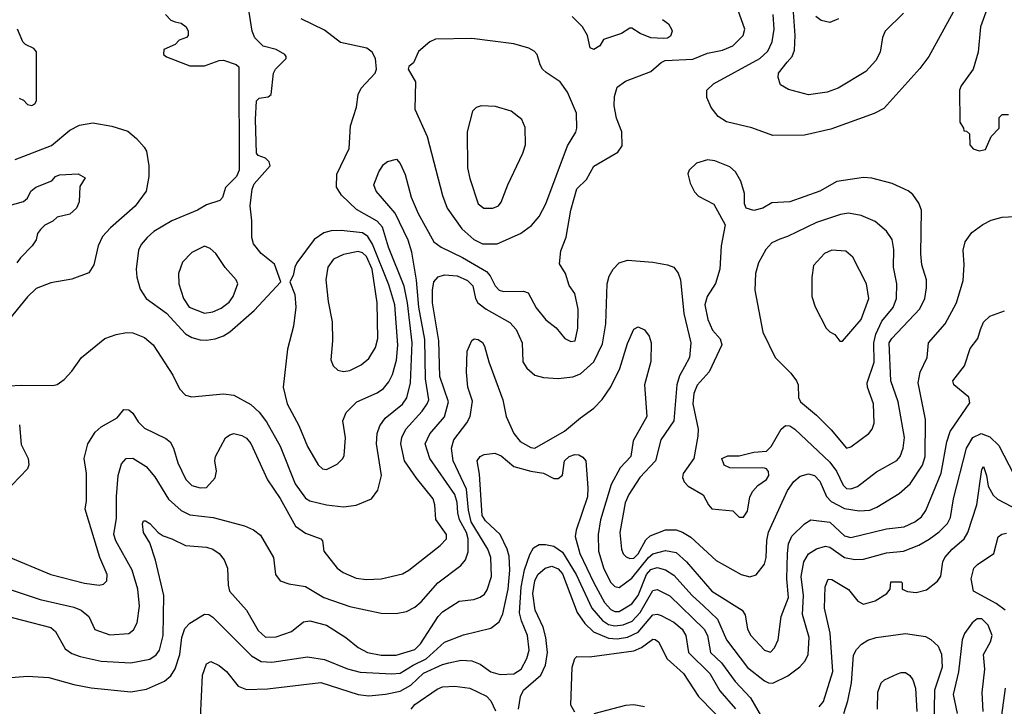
# Model space of a CAD drawing. Extents: x 997026 to 1115308, y 536381 to 619039.
# Tile 391 of 484: x 1060757 to 1065434, y 595869 to 599130. Entities that reach past the tile are written whole.
import ezdxf

# ---------------------------------------------------------------- set-up
doc = ezdxf.new("R2010")
doc.units = 0

msp = doc.modelspace()

# ---------------------------------------------------------------- linework, layer by layer
at = {"layer": '0CON20XD'}
for points in [[(1061135, 596444), (1061155, 596448.8), (1061171.2, 596465), (1061172.5, 596495), (1061138.5, 596575), (1061068.6, 596805), (1061074.2, 596845), (1061073.8, 596975), (1061064, 597045), (1061081.4, 597115), (1061115, 597170.8), (1061144.5, 597195.5), (1061220.5, 597239.5), (1061251.2, 597278.8), (1061275, 597276.7), (1061295, 597261.2), (1061320.2, 597220.2), (1061349.5, 597189.5), (1061451.3, 597141.3), (1061472, 597125), (1061488.6, 597095), (1061508.5, 597025), (1061546, 596946), (1061575, 596917.1), (1061615, 596905.8), (1061645, 596908), (1061686.4, 596953.6), (1061692.9, 596985), (1061684.2, 597035), (1061688, 597055), (1061735, 597143.3), (1061755, 597158.8), (1061775, 597163.8), (1061812.5, 597155), (1061835, 597142.9), (1061855, 597117.5), (1061934.5, 596945), (1061995, 596855.7), (1062067.8, 596725), (1062115, 596691.9), (1062187.5, 596665), (1062196.2, 596655), (1062201.2, 596605), (1062265.7, 596525), (1062293.7, 596503.7), (1062355, 596477.8), (1062405, 596471.8), (1062475, 596473.8), (1062575, 596498.5), (1062605, 596515.6), (1062755, 596631.9), (1062784.4, 596665), (1062784.4, 596685), (1062734.2, 596755.8), (1062729.1, 596825), (1062720.9, 596855), (1062642.5, 596952.5), (1062585.9, 597035), (1062567.6, 597115), (1062572.9, 597145), (1062590.9, 597185), (1062668.7, 597271.3), (1062693.4, 597305), (1062700.3, 597325), (1062684.5, 597424.5), (1062681.2, 597611.2), (1062654, 597765), (1062642.3, 597892.3), (1062620.7, 598025), (1062601.9, 598081.9), (1062541.4, 598211.4), (1062450.8, 598315), (1062440, 598345), (1062463, 598407), (1062485, 598441.2), (1062505, 598456.2), (1062547.7, 598467.7), (1062565, 598446.7), (1062587.8, 598395), (1062617.6, 598287.6), (1062649.3, 598209.3), (1062724.7, 598074.7), (1062758.6, 598048.6), (1062859.9, 597999.9), (1062974, 597934), (1062992.8, 597912.8), (1063016, 597865), (1063035, 597844.6), (1063055, 597838.5), (1063150.5, 597840.5), (1063172.5, 597832.5), (1063210.9, 597760.9), (1063256.7, 597705), (1063305, 597666.7), (1063347.5, 597615), (1063375, 597602), (1063395.7, 597605), (1063408.5, 597665), (1063410.9, 597755), (1063395, 597830), (1063367.3, 597867.3), (1063350, 597925), (1063320.7, 597970.7), (1063328, 598032), (1063353.8, 598096.2), (1063374.8, 598225.2), (1063404.3, 598325.7), (1063449.1, 598370.9), (1063485, 598434.2), (1063599.1, 598500.9), (1063618.8, 598531.2), (1063617.7, 598597.7), (1063591.7, 598661.7), (1063581.2, 598721.2), (1063582, 598765), (1063595, 598808.8), (1063635, 598838), (1063755, 598884), (1063805, 598926.7), (1063824.1, 598935.9), (1063955, 598942.5), (1064025, 598970.8), (1064095, 598985.6), (1064145, 599005.6), (1064194.4, 599055), (1064201.5, 599085), (1064160.3, 599200.3)], [(1061450, 599155), (1061475, 599127.5), (1061495, 599120), (1061523.6, 599113.6), (1061547.5, 599095), (1061557.5, 599075), (1061557.5, 599055), (1061550, 599045), (1061515, 599032.5), (1061495, 599012.5), (1061441.7, 598988.3), (1061440, 598965), (1061453.9, 598953.9), (1061565, 598910), (1061635, 598910), (1061705, 598936.2), (1061725, 598936.7), (1061785, 598917.5), (1061797.5, 598905), (1061800, 598415), (1061787.5, 598385), (1061735, 598332.5), (1061720, 598285), (1061708.3, 598271.7), (1061645, 598250.6), (1061602, 598225), (1061479.2, 598175), (1061395, 598124.4), (1061363.1, 598095), (1061335, 598062), (1061321.9, 598035), (1061310.5, 597945), (1061313.2, 597906.8), (1061329.3, 597849.3), (1061357.5, 597805), (1061455, 597735.5), (1061545, 597637.3), (1061575, 597620), (1061615, 597610), (1061645, 597607.5)], [(1061645, 597607.5), (1061685, 597614.6), (1061725, 597627.7), (1061755, 597647.5), (1061870.6, 597749.4), (1061997.5, 597885), (1061967.9, 597967.9), (1061905, 598019.2), (1061868, 598065), (1061860, 598095), (1061860, 598175), (1061852, 598245), (1061861.2, 598325), (1061870.5, 598349.5), (1061946.7, 598435), (1061942.5, 598455), (1061925, 598472.5), (1061890, 598485), (1061882.5, 598495), (1061876.7, 598655), (1061882.5, 598745), (1061895, 598757.5), (1061937, 598763), (1061952.5, 598775), (1061962.5, 598875), (1061972.5, 598895), (1062022.5, 598945), (1062023.3, 598955), (1062017.5, 598965), (1061975, 598988.8), (1061913.9, 599003.9), (1061873.9, 599043.9), (1061861.2, 599075), (1061848, 599165)], [(1065190.8, 599165), (1065075.5, 598955), (1065032.4, 598897.6), (1064862.2, 598707.8), (1064816.1, 598683.9), (1064609.7, 598610.3), (1064485, 598581.5), (1064335, 598579.2), (1064235, 598616.2), (1064114, 598644), (1064075, 598670), (1064042.6, 598712.6), (1064020.6, 598760.6), (1064020.9, 598795), (1064053.5, 598825), (1064272.5, 598945), (1064310.5, 598979.5), (1064331.2, 599025), (1064341.4, 599085), (1064335.8, 599155)], [(1064955, 599160.6), (1064868.6, 599075), (1064855.7, 599045), (1064844.4, 598975.6), (1064824.3, 598935.7), (1064776.3, 598883.7), (1064645, 598804.4), (1064592.5, 598785), (1064505, 598773.1), (1064408.7, 598798.7), (1064370.6, 598820.6), (1064359.4, 598855), (1064362.5, 598875), (1064402.7, 598927.3), (1064426.2, 598955), (1064437.2, 598985), (1064440.8, 599055), (1064433.6, 599165)], [(1065346, 599165), (1065320.6, 599095), (1065310, 598975), (1065286, 598895), (1065228.8, 598815), (1065222, 598795), (1065222.5, 598642.5), (1065240, 598615), (1065241.7, 598601.7), (1065255, 598600), (1065268.3, 598588.3), (1065270, 598535), (1065287, 598517), (1065315, 598506.2)], [(1062295, 596816.2), (1062355, 596823.6), (1062428.8, 596855), (1062458.1, 596895), (1062475.5, 596965), (1062452.4, 597115), (1062455.3, 597165), (1062468.5, 597201.5), (1062492.6, 597237.4), (1062576, 597304), (1062596.9, 597333.1), (1062614.1, 597405.9), (1062621.1, 597595), (1062598.7, 597785), (1062583.6, 597863.6), (1062509, 598049), (1062481.4, 598145), (1062455, 598173.2), (1062357.6, 598227.6), (1062286.5, 598296.5), (1062262.5, 598335), (1062264.1, 598395.9), (1062322.3, 598517.7), (1062327.9, 598625), (1062357.1, 598715), (1062365.6, 598775), (1062380, 598805), (1062445.7, 598875), (1062452.9, 598895), (1062448, 598945), (1062431.2, 598975), (1062406.7, 598995), (1062281.7, 599021.7), (1062205, 599079.3), (1062093.9, 599133.9)], [(1063810.7, 599130.7), (1063839.5, 599109.5), (1063853.8, 599085), (1063856.2, 599075), (1063848.3, 599051.7), (1063835, 599042.5), (1063815, 599040), (1063755, 599043.3), (1063704.1, 599064.1), (1063665, 599090), (1063655, 599090), (1063615.9, 599064.1), (1063530, 599035), (1063512.5, 599005), (1063485, 598988.8), (1063466.4, 598996.4), (1063453.8, 599055), (1063431.2, 599095), (1063381.2, 599145)], [(1064646.6, 599133.4), (1064605, 599116.2), (1064565, 599126.5), (1064538.6, 599145)], [(1060815, 598722.5), (1060829.3, 598730.7), (1060837.5, 598745), (1060837, 598977), (1060825, 598992.5), (1060785, 599012.5), (1060772.5, 599025), (1060747.5, 599085)], [(1063025, 598064.7), (1063135.7, 598115), (1063188.1, 598151.9), (1063225.3, 598194.7), (1063257.3, 598255), (1063359.4, 598530.6), (1063398.5, 598595), (1063403.8, 598615), (1063402.7, 598685), (1063359.1, 598785), (1063325.3, 598835.3), (1063258.1, 598878.1), (1063241.4, 598895), (1063229.4, 598915), (1063215, 598963.8), (1063200.9, 598980.9), (1063175, 598994.5), (1063105, 599015.4), (1062905, 599040), (1062732.1, 599037.9), (1062705.5, 599024.5), (1062651.7, 598978.3), (1062627.5, 598925), (1062605, 598907.5), (1062602.5, 598895), (1062637.5, 598835), (1062634.6, 598704.6), (1062692.7, 598575), (1062765.4, 598295), (1062787.7, 598235), (1062857.2, 598137.2), (1062915, 598085.3), (1062955.8, 598065.8), (1063025, 598064.7)], [(1060755, 598757.5), (1060775, 598747.5), (1060795, 598727.5), (1060815, 598722.5)], [(1063005, 598234.4), (1063031.2, 598245), (1063045, 598263.3), (1063075.8, 598345), (1063147.5, 598495), (1063160, 598535), (1063157.7, 598617.7), (1063143.3, 598655), (1063092.5, 598695), (1063017.7, 598717.7), (1062949.3, 598720.7), (1062925, 598713.3), (1062908.8, 598695), (1062882.6, 598597.4), (1062884.5, 598425.5), (1062895.4, 598375.4), (1062935.8, 598255), (1062962.5, 598235), (1063005, 598234.4)], [(1060735, 598465.4), (1060908, 598532), (1060995, 598604.5), (1061041.1, 598628.9), (1061105, 598640.5), (1061195.6, 598624.4), (1061270.3, 598600.3), (1061312.5, 598565), (1061349.2, 598525), (1061359.4, 598505), (1061370.5, 598435), (1061371.2, 598385), (1061357.3, 598315), (1061305, 598244.5), (1061188.5, 598141.5), (1061150.5, 598099.5), (1061129.7, 598055), (1061109.5, 597965), (1061085, 597927.1), (1061005, 597897.7), (1060905, 597880.7), (1060835, 597853.5), (1060795, 597813.3), (1060690.4, 597685)], [(1065315, 598506.2), (1065345, 598513.3), (1065372.5, 598575), (1065410, 598615), (1065410, 598665), (1065425, 598680), (1065455, 598680)], [(1064195, 596767.5), (1064213.9, 596796.1), (1064225.9, 596864.1), (1064239.2, 596890.8), (1064262.9, 596917.1), (1064305, 596946.7), (1064315.6, 596965), (1064313.9, 596983.9), (1064305, 596997.5), (1064295, 597000), (1064130.7, 597000.7), (1064104.1, 597014.1), (1064092.5, 597045), (1064121.7, 597058.3), (1064175, 597058.8), (1064245, 597076.2), (1064305, 597080), (1064327, 597103), (1064374.4, 597185), (1064395, 597202.9), (1064415, 597200.6), (1064438.6, 597185), (1064605, 597027.8), (1064636.9, 596985), (1064669.3, 596919.3), (1064685, 596903.8), (1064705, 596901.5), (1064736.4, 596913.6), (1064827.3, 596982.7), (1064923.4, 597036.6), (1064939.5, 597055), (1064954.6, 597095), (1064959.7, 597145), (1064930.9, 597315), (1064895.3, 597415.3), (1064888.2, 597595), (1064900.4, 597615), (1065033.6, 597756.4), (1065056.2, 597805), (1065065.5, 597855.5), (1065065.5, 597895), (1065042.5, 597965), (1065038.2, 598018.2), (1065041.1, 598225), (1065028.9, 598258.9), (1064999.4, 598299.4), (1064977.1, 598317.1), (1064902.4, 598352.4), (1064805, 598377.8), (1064765, 598379.5), (1064638.6, 598361.4), (1064558, 598315), (1064415, 598264.5), (1064330.7, 598259.3), (1064286.7, 598235), (1064245, 598223.3), (1064208.8, 598235), (1064200, 598255), (1064200, 598305), (1064183.2, 598363.2), (1064156.8, 598406.8), (1064130.9, 598430.9), (1064059.3, 598459.3), (1064025, 598464.2), (1063972.5, 598447.5), (1063937.5, 598415), (1063931.7, 598398.3), (1063942.7, 598352.7), (1063962.7, 598312.7), (1063981.9, 598291.9), (1064055, 598254), (1064108.8, 598155), (1064090, 598055), (1064082.3, 597945), (1064062.4, 597877.6), (1064022.8, 597815), (1064012.3, 597775), (1064025.7, 597705.7), (1064048.9, 597655), (1064084.5, 597614.5), (1064092, 597585), (1064032.4, 597457.6), (1063975, 597394.2), (1063959.6, 597355), (1063955.4, 597305), (1063980.8, 597185), (1063978, 597152), (1063960, 597045), (1063908.8, 596975), (1063906.2, 596955), (1063914.3, 596934.3), (1063933.3, 596915), (1064003.9, 596873.9), (1064028.8, 596825), (1064045, 596806.7), (1064145, 596797.5), (1064175, 596767.5), (1064195, 596767.5)], [(1060696.1, 598243.9), (1060775, 598266.7), (1060795, 598282.5), (1060810, 598315), (1060833.3, 598335), (1060910, 598365), (1060927.5, 598385), (1060946.4, 598393.6), (1061035, 598397.5), (1061068.3, 598378.3), (1061043, 598337), (1061040, 598265), (1061026.7, 598235), (1060995, 598206.7), (1060935, 598192.5), (1060915, 598172.5), (1060876.4, 598153.6), (1060856.1, 598133.9), (1060842.5, 598115), (1060835.9, 598084.1), (1060816.7, 598055), (1060760.5, 597999.5), (1060743.8, 597975)], [(1060648.6, 596445), (1060855, 596376.3), (1061015, 596339.7), (1061050, 596325), (1061086, 596295), (1061114.5, 596234.5), (1061185, 596208.5), (1061275, 596214.5), (1061297.3, 596232.7), (1061314.6, 596265), (1061325.8, 596345), (1061318.6, 596425), (1061291.6, 596515), (1061214.7, 596655), (1061205.2, 596685), (1061217.6, 596762.4), (1061217.3, 596865), (1061225.2, 596964.8), (1061240.2, 597019.8), (1061262.9, 597045), (1061295, 597046.9), (1061358.1, 597008.1), (1061399, 596959), (1061463.4, 596853.4), (1061525, 596798.2), (1061565, 596778.8), (1061675.7, 596765.7), (1061825, 596726.2), (1061867.4, 596707.4), (1061901.2, 596681.2), (1061962.5, 596575), (1061973.1, 596495), (1061994.6, 596464.6), (1062035, 596450), (1062115, 596438.2), (1062201.9, 596385), (1062325, 596342.4), (1062475, 596311.8), (1062545, 596310), (1062595, 596319.5), (1062635, 596339.5), (1062665, 596365.5), (1062742.9, 596455), (1062852.3, 596537.7), (1062874.8, 596565.2), (1062888.2, 596601.8), (1062887.6, 596665), (1062879, 596695), (1062847.2, 596755), (1062838.4, 596788.4), (1062835, 596836.2), (1062824.8, 596875), (1062705.3, 597045), (1062684.1, 597115), (1062705, 597163.6), (1062775, 597243.6), (1062794.1, 597315), (1062752.6, 597435), (1062748.4, 597605), (1062718.4, 597785), (1062717.7, 597845), (1062725, 597884.4), (1062745, 597908.6), (1062775, 597917.7), (1062835, 597913.9), (1062885, 597891.6), (1062909.3, 597865), (1062922.3, 597805), (1062934.3, 597784.3), (1062972.5, 597755), (1063085, 597692.1), (1063115, 597658.1), (1063144.2, 597595), (1063146.7, 597505), (1063165.7, 597475), (1063205, 597442.2), (1063245, 597430.5), (1063315, 597425.4), (1063385, 597434.1), (1063421.5, 597448.5), (1063485.3, 597505), (1063525, 597590.8), (1063541.9, 597685), (1063547.5, 597875), (1063558.1, 597911.9), (1063576.9, 597945), (1063605, 597974.3), (1063645, 597986.9), (1063765, 597978.5), (1063835, 597965.5), (1063863.9, 597953.9), (1063885, 597926), (1063896.2, 597895), (1063912.4, 597735), (1063945.3, 597595), (1063938.7, 597525), (1063915, 597481.8), (1063892.2, 597437.8), (1063878.7, 597395), (1063864.8, 597225), (1063803.1, 597135), (1063778.1, 597035), (1063702.6, 596955), (1063650.6, 596875), (1063633.5, 596835), (1063608.6, 596695), (1063615.3, 596615), (1063623.6, 596593.6), (1063638.3, 596578.3), (1063655, 596570.8), (1063675, 596573), (1063695, 596593.1), (1063731.2, 596658.8), (1063751.5, 596678.5), (1063825, 596707.2), (1063875, 596707), (1063906.2, 596696.2), (1063945, 596672.2), (1064065, 596561.2), (1064185, 596495.5), (1064225, 596484.5), (1064255.9, 596494.1), (1064295.3, 596544.7), (1064303.9, 596575), (1064305.8, 596655.8), (1064314.2, 596695.8), (1064405, 596894.4), (1064434, 596936), (1064465, 596961.3), (1064505, 596972.4), (1064532.2, 596965), (1064557.9, 596937.9), (1064590, 596865), (1064611.3, 596841.3), (1064675, 596808.9), (1064745, 596797.1), (1064795, 596801.2), (1064829.4, 596815), (1064935, 596880), (1064987.7, 596925), (1065046.6, 597013.4), (1065059.2, 597055), (1065060.5, 597230.5), (1065025.3, 597405), (1065034.7, 597455), (1065067.3, 597525), (1065074.6, 597595), (1065153.1, 597685), (1065207.5, 597785), (1065239.4, 597890.6), (1065243.8, 597965), (1065239.1, 598035), (1065248.5, 598075), (1065280.5, 598119.5), (1065332.6, 598157.4), (1065372.3, 598177.7), (1065425, 598192.2), (1065515, 598195.8)], [(1064685, 597094.4), (1064705, 597101.1), (1064790.6, 597165), (1064807.3, 597185), (1064816.6, 597213.4), (1064812.9, 597305), (1064784.2, 597385), (1064782.5, 597405), (1064817, 597503), (1064815.4, 597595), (1064823.7, 597636.3), (1064852.1, 597697.9), (1064906.8, 597763.2), (1064922.3, 597805), (1064924.3, 597875), (1064908.4, 597955), (1064908.9, 598038.9), (1064901.9, 598085), (1064874.3, 598125), (1064821.7, 598171.7), (1064755, 598200.4), (1064695, 598210.4), (1064656.2, 598205), (1064542.8, 598167.2), (1064405, 598100), (1064368.1, 598088.1), (1064329.5, 598070.5), (1064301.1, 598038.9), (1064267.5, 597975), (1064251.8, 597925), (1064250, 597845), (1064287.7, 597645), (1064345.7, 597525), (1064420.7, 597450.7), (1064447.3, 597415), (1064454.6, 597395), (1064456.9, 597335), (1064466.2, 597315), (1064541.9, 597251.9), (1064612.5, 597182.5), (1064685, 597094.4)], [(1062215, 596994.3), (1062265, 597019.2), (1062292.5, 597045), (1062299.3, 597060.7), (1062305.6, 597144.4), (1062292.9, 597225), (1062307.5, 597265), (1062358, 597315), (1062455, 597357.5), (1062485, 597378.5), (1062510.1, 597409.9), (1062528, 597445), (1062546.5, 597513.5), (1062553.9, 597583.9), (1062539.3, 597775), (1062510.5, 597870.5), (1062433.6, 598063.6), (1062410.5, 598100.5), (1062385, 598117.6), (1062285, 598128.2), (1062236.4, 598126.4), (1062202.1, 598117.9), (1062156.7, 598085), (1062074.5, 597975.5), (1062064, 597955), (1062056, 597915), (1062040, 597885), (1062064.2, 597825), (1062068.5, 597765), (1062057.8, 597675), (1062028.6, 597565), (1062008.6, 597385), (1062028.5, 597305), (1062082.5, 597202.5), (1062125, 597102), (1062175, 597015.8), (1062195, 596997.1), (1062215, 596994.3)], [(1061635, 597735.3), (1061675, 597742.4), (1061715, 597760), (1061752.4, 597787.6), (1061771.5, 597815), (1061793.8, 597875), (1061785.5, 597895), (1061733.4, 597953.4), (1061688.7, 598018.7), (1061662.7, 598042.7), (1061635, 598053.5), (1061575.3, 598024.7), (1061531.2, 597978.8), (1061511.5, 597925), (1061512.9, 597875), (1061534.7, 597805), (1061562.1, 597765), (1061635, 597735.3)], [(1062295, 597458.5), (1062325, 597463.9), (1062378.7, 597491.3), (1062415, 597520.5), (1062447.2, 597572.8), (1062459.1, 597615), (1062455.8, 597785), (1062431.8, 597945), (1062405, 598004.8), (1062385, 598023.1), (1062365, 598029.2), (1062295, 598014.8), (1062247.7, 597992.3), (1062221.1, 597955), (1062212.1, 597895), (1062221.8, 597791.8), (1062241.4, 597695), (1062242.5, 597605), (1062234.6, 597514.6), (1062246.6, 597486.6), (1062269.2, 597465), (1062295, 597458.5)], [(1064665, 597602.5), (1064755, 597706.2), (1064791.4, 597805), (1064779.2, 597875), (1064715, 598001.2), (1064680.9, 598030.9), (1064615, 598035.6), (1064580.7, 598019.3), (1064528.3, 597961.7), (1064520, 597905), (1064520, 597815), (1064535.8, 597765.8), (1064588.8, 597665), (1064605, 597646.7), (1064630, 597635), (1064653.6, 597603.6), (1064665, 597602.5)], [(1060635, 596312.7), (1060905, 596243.8), (1060927.7, 596225), (1060972.7, 596142.7), (1061005, 596120), (1061045.2, 596105.2), (1061145, 596082.8), (1061285, 596074.7), (1061375, 596093.4), (1061405, 596113.8), (1061421.2, 596135), (1061438.6, 596205), (1061441.3, 596395), (1061403, 596563), (1061376.2, 596645), (1061346, 596695), (1061340, 596735), (1061345, 596750), (1061355, 596750), (1061375, 596736.7), (1061414.3, 596694.3), (1061438.3, 596678.3), (1061480, 596665), (1061545, 596632.9), (1061645, 596624.3), (1061674.5, 596614.5), (1061704, 596595), (1061728.6, 596565), (1061744.3, 596525), (1061747.1, 596445), (1061754.3, 596415), (1061835.3, 596325.3), (1061889.3, 596229.3), (1061925, 596197.9), (1061975, 596198.8), (1062048, 596225), (1062105, 596270), (1062135, 596274.3), (1062215, 596254.6), (1062305.8, 596195), (1062365, 596147.8), (1062408.8, 596125), (1062475, 596111.2), (1062545, 596112.5), (1062635, 596138.9), (1062661.1, 596165), (1062744.7, 596295), (1062765, 596317.1), (1062845, 596367.5), (1062915, 596376.4), (1062945, 596387.3), (1062965, 596401.9), (1062977.7, 596422.3), (1062997.8, 596485), (1062995.8, 596575), (1062981.1, 596615), (1062902.6, 596745), (1062889.9, 596800.1), (1062879.6, 596899.6), (1062815.7, 597035), (1062808.8, 597095), (1062818.9, 597135), (1062881.5, 597215), (1062897.5, 597245), (1062907.6, 597317.6), (1062885.6, 597385), (1062880, 597455), (1062882.5, 597555), (1062905, 597606.7), (1062916.4, 597613.6), (1062935, 597611.2), (1062955, 597596.2), (1062965, 597580), (1062985.8, 597505), (1063051.5, 597325), (1063068.1, 597245), (1063105, 597164.2), (1063135, 597126.9), (1063185, 597098.6), (1063205, 597094.3), (1063344.6, 597175.4), (1063420.9, 597239.1), (1063484, 597285), (1063524.5, 597325.5), (1063564.6, 597385.4), (1063607.5, 597472.5), (1063645, 597591.2), (1063675, 597660), (1063695, 597671.2), (1063725, 597656.2), (1063746.8, 597626.8), (1063757.1, 597595), (1063755.8, 597505.8), (1063724.5, 597395.5), (1063736.5, 597245), (1063670.9, 597129.1), (1063661.1, 597055), (1063609.2, 597000.7), (1063567.5, 596922.5), (1063515.7, 596755), (1063505.8, 596685), (1063506.2, 596606.2), (1063532.6, 596522.6), (1063565, 596457.1), (1063585, 596437.9), (1063605, 596433.8), (1063665, 596477.1), (1063744.7, 596575.3), (1063765, 596592.5), (1063825, 596608.9), (1063875, 596599.4), (1063925.2, 596555.2), (1064045.4, 596415), (1064189.5, 596325), (1064203.9, 596303.9), (1064214.5, 596235), (1064230, 596205), (1064295, 596135.7), (1064323.2, 596126.8), (1064343.1, 596146.9), (1064360.9, 596185), (1064373.9, 596296.1), (1064408.6, 596385), (1064401.7, 596475), (1064404.8, 596595), (1064409.9, 596640.1), (1064425, 596676.9), (1064485, 596735.6), (1064515.5, 596754.5), (1064605, 596742.8), (1064675, 596678.7), (1064705, 596671.4), (1064875, 596711.9), (1064958.7, 596721.3), (1065009.4, 596745), (1065041.7, 596768.3), (1065061.3, 596798.7), (1065135, 596975.7), (1065161.6, 597125), (1065176.6, 597173.4), (1065270.3, 597309.7), (1065266.3, 597336.3), (1065194, 597395), (1065190, 597415), (1065244.6, 597485.4), (1065271.5, 597568.5), (1065308, 597615), (1065321.4, 597658.6), (1065335, 597693.8), (1065365, 597722), (1065435, 597747.1)], [(1060645, 597387.6), (1060765, 597394.1), (1060915, 597392.5), (1060935, 597397.8), (1060968.9, 597421.1), (1061005, 597460), (1061051.5, 597525), (1061162.1, 597615), (1061215, 597635.2), (1061265, 597644.4), (1061295, 597643.1), (1061350.3, 597620.3), (1061391.8, 597585), (1061485, 597441.9), (1061516.2, 597376.2), (1061545, 597347.3), (1061575, 597338.5), (1061725, 597353.2), (1061775, 597346.2), (1061855, 597302.7), (1061895.5, 597265.5), (1061929.7, 597219.7), (1061995.3, 597105), (1062066.1, 596925), (1062115, 596856.9), (1062135.3, 596845.3), (1062215, 596826.1), (1062295, 596816.2)], [(1060756, 597205), (1060765, 597112.5), (1060796.7, 597045), (1060800, 597015), (1060793.6, 596996.4), (1060647.5, 596845)], [(1060695.4, 596004.6), (1060795, 596012), (1060895, 596006.2), (1061015, 595972.5), (1061097, 595957), (1061285, 595938.5), (1061359.2, 595950.8), (1061445, 595988.5), (1061475.6, 596014.4), (1061495, 596046.9), (1061517.6, 596115), (1061527.7, 596195), (1061541.3, 596238.7), (1061565, 596264), (1061635, 596306.2), (1061655, 596304.5), (1061675, 596292.5), (1061859, 596109), (1061905, 596081.2), (1061955, 596079), (1062125, 596103.2), (1062205, 596091.1), (1062315, 596047.3), (1062375, 596031.9), (1062525, 596023.5), (1062565, 596026), (1062625.8, 596065), (1062687.3, 596095), (1062775, 596174.3), (1062865, 596209.1), (1062995, 596240), (1063035, 596270), (1063051.5, 596308.5), (1063077.3, 596425), (1063085.9, 596515), (1063081.7, 596581.7), (1063073.1, 596615), (1063039.2, 596685), (1062969.9, 596749.9), (1062954.8, 596775), (1062941.3, 596971.3), (1062930.5, 597035), (1062944.3, 597055), (1062964, 597065), (1063015, 597071.1), (1063045, 597058.2), (1063105, 597007), (1063185, 596985.5), (1063245.6, 596975.6), (1063295, 596951.5), (1063315, 596950.5), (1063335, 596966.7), (1063345.5, 597035), (1063367.8, 597055), (1063395, 597065.3), (1063413.7, 597063.7), (1063432.7, 597052.7), (1063446.5, 597035), (1063456.6, 596906.6), (1063454, 596864), (1063400, 596705), (1063395.9, 596675), (1063417.8, 596595), (1063483.8, 596455), (1063535, 596362.2), (1063565, 596328.1), (1063585, 596319.1), (1063605, 596319), (1063665, 596355.7), (1063695, 596395.3), (1063735, 596495.2), (1063755, 596518.3), (1063785, 596527.7), (1063825, 596517.5), (1063865, 596492.5), (1063951.1, 596395), (1064005, 596345.7), (1064072.3, 596282.3), (1064114.3, 596184.3), (1064215, 596053.9), (1064295, 595990.7), (1064315, 595980.4), (1064335, 595979.2), (1064406, 596014), (1064462.9, 596057.1), (1064488.8, 596085), (1064503.2, 596115), (1064507.5, 596195), (1064476.1, 596305), (1064480.2, 596395), (1064469.8, 596485), (1064481.7, 596555), (1064505, 596592.5), (1064542.6, 596617.4), (1064585, 596629.7), (1064606.4, 596625), (1064675, 596575.3), (1064725, 596565.9), (1064765, 596568.1), (1064875, 596597.6), (1064955, 596606.4), (1065028.1, 596635), (1065078, 596662), (1065125, 596697.3), (1065165, 596737.3), (1065178.9, 596765), (1065193.8, 596855), (1065254.5, 597095.5), (1065285.2, 597144.8), (1065325, 597164.3), (1065365, 597149.4), (1065408.1, 597108.1), (1065479.5, 596969.5)], [(1064606.5, 596216.5), (1064580.4, 596335), (1064583.9, 596436.1), (1064597.3, 596472.7), (1064615, 596470.8), (1064695, 596423.5), (1064738.8, 596368.8), (1064765, 596354.4), (1064820.5, 596369.5), (1064876.7, 596405), (1064892.5, 596425), (1064895, 596460), (1064945, 596460), (1064950, 596455), (1064950, 596425), (1064973.9, 596413.9), (1065015, 596410), (1065065, 596422.5), (1065117.1, 596462.9), (1065132.7, 596487.3), (1065142.5, 596555), (1065151.5, 596575), (1065186.2, 596615), (1065243.9, 596665), (1065261.2, 596695), (1065303.3, 596825), (1065327, 596993), (1065335, 597007.5), (1065350, 596965), (1065358, 596915), (1065381.4, 596871.4), (1065402.7, 596852.7), (1065535, 596783.3)], [(1065438.7, 596325), (1065395, 596357.6), (1065288.5, 596415), (1065276.2, 596475), (1065290, 596525), (1065307.1, 596542.9), (1065384.5, 596595), (1065405, 596673.8), (1065423, 596687), (1065445, 596690.5)], [(1061615.6, 595815), (1061625, 596017.5), (1061645, 596070), (1061665, 596081.2), (1061705, 596062.5), (1061740, 596035), (1061795.4, 595965.4), (1061835, 595948.9), (1061935, 595951.8), (1062187.4, 595982.6), (1062365, 595925.4), (1062415, 595919.2), (1062495, 595926.7), (1062565, 595941.2), (1062615, 595970), (1062675, 596027), (1062765, 596067.4), (1062795, 596074.7), (1062855, 596087.5), (1062905, 596084.5), (1062945, 596069.1), (1062995, 596033.4), (1063039.6, 596019.6), (1063105, 596023.1), (1063138.9, 596045), (1063165.7, 596095.7), (1063176.9, 596135), (1063170, 596205), (1063140.5, 596275), (1063132.2, 596312.2), (1063139.1, 596435), (1063155, 596516.9), (1063179.8, 596590.2), (1063198.1, 596621.9), (1063225, 596637.5), (1063255, 596638), (1063295, 596629.3), (1063335, 596601.6), (1063401.3, 596495), (1063475.4, 596335.4), (1063526.4, 596276.4), (1063555, 596258.2), (1063585, 596250.6), (1063624.6, 596255.4), (1063666.2, 596273.8), (1063704.9, 596315.1), (1063765, 596419.2), (1063785, 596423.9), (1063845, 596394.1), (1064008.4, 596235), (1064025.2, 596205), (1064039.4, 596125), (1064090.5, 596075), (1064156.1, 595986.1), (1064228.5, 595908.5), (1064305, 595777.7)], [(1060685, 596587.5), (1060905, 596495.6), (1061065, 596453.5), (1061135, 596444)], [(1063126.9, 595855), (1063135.8, 595915), (1063150, 595945), (1063232.4, 596017.6), (1063254.7, 596064.7), (1063264.8, 596125), (1063256.9, 596195), (1063244.4, 596245), (1063206.1, 596325), (1063194.5, 596405), (1063205, 596464.2), (1063218.2, 596495), (1063252.7, 596525), (1063285, 596533.8), (1063315, 596522.5), (1063335, 596497.8), (1063406.1, 596315), (1063441.6, 596261.6), (1063483.4, 596223.4), (1063555, 596192.9), (1063595, 596189.9), (1063645, 596197.7), (1063695, 596221.7), (1063765, 596303.2), (1063785, 596305.8), (1063805, 596300.3), (1063865, 596269.3), (1063904.2, 596235), (1063921.6, 596205), (1063934.7, 596125), (1064035.2, 596025.1), (1064082.8, 595942.8), (1064157.1, 595857.1)], [(1065334.6, 595845), (1065330, 595935), (1065342.7, 596045), (1065335.7, 596115), (1065368.8, 596175), (1065376.1, 596205), (1065357.1, 596255), (1065327.5, 596285), (1065305, 596284.5), (1065281.1, 596265), (1065245, 596214), (1065234.7, 596185.3), (1065217.5, 596032.5), (1065192.2, 595925), (1065210.6, 595835)], [(1064555, 595865.7), (1064575, 595892), (1064619.7, 596035), (1064606.5, 596216.5)], [(1064671.9, 595835), (1064691.2, 595895), (1064708.8, 595981.2), (1064718.3, 596111.7), (1064731.7, 596138.2), (1064755.3, 596164.7), (1064786.7, 596183.3), (1064825, 596195.5), (1064965, 596215.4), (1065060.2, 596200.2), (1065085.9, 596185.9), (1065119.6, 596155), (1065136.2, 596116.2), (1065139.5, 596055), (1065103, 595945), (1065099.4, 595765)], [(1063395, 595841.4), (1063375.7, 595875), (1063382.2, 596055), (1063394.4, 596095.6), (1063404.2, 596105.8), (1063464.3, 596104.3), (1063675, 596132.5), (1063711.4, 596148.6), (1063765, 596187.3), (1063776.6, 596186.6), (1063791.1, 596175), (1063833.1, 596095), (1063910, 596025), (1063981.2, 595915), (1064132.3, 595762.3)], [(1064831.5, 595855), (1064833.6, 595936.4), (1064849.4, 595980.6), (1064865.6, 595994.4), (1064927, 596023), (1064945, 596030), (1064965, 596029.2), (1064985, 596016), (1064999.2, 595995), (1065012.9, 595955), (1065018.2, 595845)], [(1062617, 595855), (1062635, 595877.9), (1062739.7, 595950.3), (1062765, 595961.9), (1062825, 595965.3), (1062895, 595954.7), (1062975, 595917.1), (1062994.6, 595895), (1063016.8, 595846.8)], [(1065461.1, 595405), (1065431.9, 595455), (1065418.8, 595495), (1065412.4, 595715), (1065412.6, 595757.4), (1065439.4, 595955)], [(1063725.8, 595865.8), (1063675, 595875.3), (1063635, 595873.4), (1063485, 595833.3)]]:
    msp.add_lwpolyline(points, dxfattribs=at)

doc.saveas('drawing.dxf')
